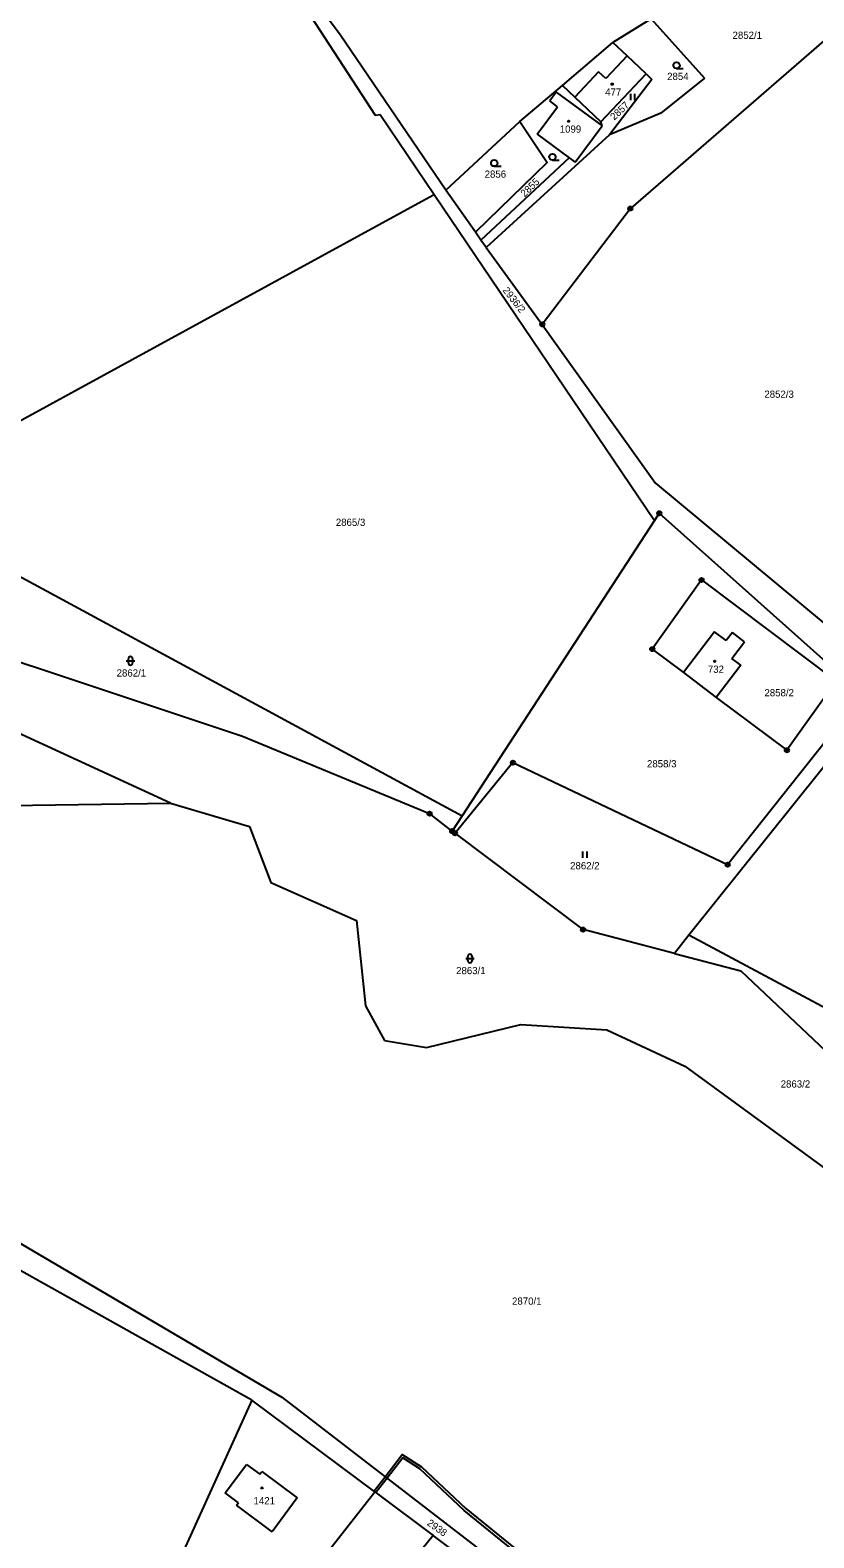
# Model space of a CAD drawing. Extents: x -439246 to -433691, y -1130252 to -1121148.
# Drawn here: x -438752.3 to -438567.6, y -1123838.4 to -1123482.7 of the extents above; entities that cross this region are included whole.
import ezdxf

# ---------------------------------------------------------------- set-up
doc = ezdxf.new("R2010")
doc.units = 0
for name, color, linetype in [('Vrstva 1', 7, 'Continuous'), ('Vrstva 16', 7, 'Continuous'), ('Vrstva 18', 7, 'Continuous'), ('Vrstva 19', 7, 'Continuous'), ('Vrstva 24', 7, 'Continuous'), ('Vrstva 25', 7, 'Continuous'), ('Vrstva 3', 7, 'Continuous'), ('Vrstva 30', 7, 'Continuous'), ('Vrstva 37', 7, 'Continuous'), ('Vrstva 4', 7, 'Continuous')]:
    doc.layers.add(name, color=color, linetype=linetype)

msp = doc.modelspace()

# ---------------------------------------------------------------- linework, layer by layer
at = {"layer": 'Vrstva 1'}
for p, q in [((-438669.84, -1123502.58), (-438657.1, -1123521.44)), ((-438658.24, -1123522.07), (-438657.1, -1123521.44)), ((-438657.1, -1123521.44), (-438605.14, -1123598.39)), ((-438786.95, -1123592.43), (-438658.24, -1123522.07)), ((-438671.1, -1123827.54), (-438700.12, -1123805.88)), ((-438706.36, -1123827.76), (-438701.34, -1123821.03)), ((-438701.34, -1123821.03), (-438698.22, -1123823.36)), ((-438698.22, -1123823.36), (-438697.74, -1123822.72)), ((-438697.74, -1123822.72), (-438689.38, -1123828.93)), ((-438715.31, -1123883.73), (-438671.1, -1123827.54)), ((-438703.24, -1123830.09), (-438706.36, -1123827.76)), ((-438703.67, -1123830.66), (-438703.24, -1123830.09)), ((-438695.32, -1123836.9), (-438703.67, -1123830.66)), ((-438689.38, -1123828.93), (-438695.32, -1123836.9)), ((-438671.1, -1123827.54), (-438657.29, -1123837.84)), ((-438607.29, -1123875.16), (-438657.29, -1123837.84))]:
    msp.add_line(p, q, dxfattribs=at)
for points in [[(-438724.04, -1123421.13), (-438671.04, -1123502.76)], [(-438679.27, -1123483.84), (-438693.04, -1123465.22)], [(-438605.89, -1123480.07), (-438614.98, -1123485.59)], [(-438605.89, -1123480.07), (-438593.35, -1123494.05)], [(-438654.34, -1123520.44), (-438679.27, -1123483.84)], [(-438626.82, -1123495.78), (-438614.98, -1123485.59)], [(-438611.59, -1123488.8), (-438614.98, -1123485.59)], [(-438565.24, -1123485.24), (-438610.83, -1123524.79)], [(-438607.13, -1123493.03), (-438611.59, -1123488.8)], [(-438617.82, -1123504.31), (-438607.13, -1123493.03)], [(-438607.13, -1123493.03), (-438605.76, -1123494.33)], [(-438636.93, -1123504.27), (-438626.82, -1123495.78)], [(-438623.95, -1123498.5), (-438626.82, -1123495.78)], [(-438605.76, -1123494.33), (-438615.74, -1123507.44)], [(-438593.35, -1123494.05), (-438603.63, -1123502.28)], [(-438628.32, -1123497.36), (-438629.84, -1123499.42)], [(-438627.99, -1123500.78), (-438629.84, -1123499.42)], [(-438628.32, -1123497.36), (-438617.49, -1123505.27)], [(-438617.82, -1123504.31), (-438623.95, -1123498.5)], [(-438671.04, -1123502.76), (-438669.84, -1123502.58)], [(-438632.78, -1123507.28), (-438627.99, -1123500.78)], [(-438603.63, -1123502.28), (-438615.74, -1123507.44)], [(-438654.34, -1123520.44), (-438636.93, -1123504.27)], [(-438615.74, -1123507.44), (-438644.81, -1123533.99)], [(-438636.93, -1123504.27), (-438630.44, -1123513.89)], [(-438632.78, -1123507.28), (-438625.23, -1123512.84)], [(-438623.88, -1123513.84), (-438617.49, -1123505.27)], [(-438617.49, -1123505.27), (-438617.82, -1123504.31)], [(-438630.44, -1123513.89), (-438647.38, -1123530.34)], [(-438625.23, -1123512.84), (-438646.05, -1123532.23)], [(-438625.23, -1123512.84), (-438623.88, -1123513.84)], [(-438647.38, -1123530.34), (-438654.34, -1123520.44)], [(-438610.83, -1123524.79), (-438631.59, -1123552.12)], [(-438646.05, -1123532.23), (-438647.38, -1123530.34)], [(-438644.81, -1123533.99), (-438646.05, -1123532.23)], [(-438644.81, -1123533.99), (-438631.59, -1123552.12)], [(-438631.59, -1123552.12), (-438604.93, -1123589.57)], [(-438604.93, -1123589.57), (-438564.93, -1123622.84)], [(-438787.66, -1123593.8), (-438650.52, -1123668.07)], [(-438605.14, -1123598.39), (-438650.52, -1123668.07)], [(-438604.01, -1123596.66), (-438605.14, -1123598.39)], [(-438604.01, -1123596.66), (-438556.13, -1123639.43)], [(-438594.06, -1123612.41), (-438605.68, -1123628.72)], [(-438594.06, -1123612.41), (-438562.31, -1123636.25)], [(-438801.71, -1123616.11), (-438702.32, -1123649.25)], [(-438591.03, -1123624.64), (-438598.33, -1123634.23)], [(-438588.23, -1123626.72), (-438591.03, -1123624.64)], [(-438586.77, -1123624.8), (-438588.23, -1123626.72)], [(-438583.92, -1123626.97), (-438586.77, -1123624.8)], [(-438586.9, -1123630.89), (-438583.92, -1123626.97)], [(-438605.68, -1123628.72), (-438598.33, -1123634.23)], [(-438584.81, -1123632.48), (-438586.9, -1123630.89)], [(-438598.33, -1123634.23), (-438590.62, -1123640.11)], [(-438584.81, -1123632.48), (-438590.62, -1123640.11)], [(-438562.31, -1123636.25), (-438573.93, -1123652.57)], [(-438719.27, -1123665.04), (-438771.36, -1123641.08)], [(-438553.46, -1123641.81), (-438597.02, -1123696.21)], [(-438590.62, -1123640.11), (-438573.93, -1123652.57)], [(-438587.9, -1123679.55), (-438556.13, -1123639.43)], [(-438702.32, -1123649.25), (-438658.17, -1123667.52)], [(-438638.51, -1123655.49), (-438652.17, -1123672.15)], [(-438638.51, -1123655.49), (-438587.9, -1123679.55)], [(-438762.71, -1123665.65), (-438719.27, -1123665.04)], [(-438719.27, -1123665.04), (-438700.63, -1123670.56)], [(-438700.63, -1123670.56), (-438695.62, -1123683.77)], [(-438652.85, -1123671.64), (-438658.17, -1123667.52)], [(-438650.52, -1123668.07), (-438652.85, -1123671.64)], [(-438652.17, -1123672.15), (-438652.85, -1123671.64)], [(-438621.98, -1123694.87), (-438652.17, -1123672.15)], [(-438695.62, -1123683.77), (-438675.4, -1123692.72)], [(-438675.4, -1123692.72), (-438673.28, -1123712.86)], [(-438600.44, -1123700.49), (-438621.98, -1123694.87)], [(-438597.02, -1123696.21), (-438600.44, -1123700.49)], [(-438547.5, -1123722.68), (-438597.02, -1123696.21)], [(-438600.44, -1123700.49), (-438584.79, -1123704.58)], [(-438584.79, -1123704.58), (-438559.14, -1123728.82)], [(-438673.28, -1123712.86), (-438668.78, -1123721.07)], [(-438658.89, -1123722.72), (-438636.69, -1123717.26)], [(-438636.69, -1123717.26), (-438616.41, -1123718.49)], [(-438616.41, -1123718.49), (-438598.01, -1123727.12)], [(-438668.78, -1123721.07), (-438658.89, -1123722.72)], [(-438598.01, -1123727.12), (-438560.96, -1123754.11)], [(-438767.48, -1123761.37), (-438693.01, -1123805.19)], [(-438700.12, -1123805.88), (-438771.63, -1123765.82)], [(-438700.12, -1123805.88), (-438731.65, -1123875.63)], [(-438693.01, -1123805.19), (-438582.77, -1123890.17)], [(-438657.29, -1123837.84), (-438666.4, -1123848.94)]]:
    msp.add_lwpolyline(points, dxfattribs=at)
at = {"layer": 'Vrstva 24'}
for centre, radius in [((-438610.83, -1123524.79), 0.5), ((-438610.83, -1123524.79), 0.1), ((-438631.59, -1123552.12), 0.5), ((-438631.59, -1123552.12), 0.1), ((-438604.01, -1123596.66), 0.5), ((-438604.01, -1123596.66), 0.1), ((-438594.06, -1123612.41), 0.5), ((-438594.06, -1123612.41), 0.1), ((-438605.68, -1123628.72), 0.5), ((-438605.68, -1123628.72), 0.1), ((-438573.93, -1123652.57), 0.5), ((-438573.93, -1123652.57), 0.1), ((-438638.51, -1123655.49), 0.5), ((-438638.51, -1123655.49), 0.1), ((-438658.17, -1123667.52), 0.5), ((-438658.17, -1123667.52), 0.1), ((-438652.85, -1123671.64), 0.5), ((-438652.85, -1123671.64), 0.1), ((-438652.17, -1123672.15), 0.5), ((-438652.17, -1123672.15), 0.1), ((-438587.9, -1123679.55), 0.5), ((-438587.9, -1123679.55), 0.1), ((-438621.98, -1123694.87), 0.5), ((-438621.98, -1123694.87), 0.1)]:
    msp.add_circle(centre, radius, dxfattribs=at)
at = {"layer": 'Vrstva 25'}
for p, q in [((-438599.95, -1123491.76), (-438598.35, -1123491.76)), ((-438610.76, -1123499.2), (-438610.76, -1123497.7)), ((-438609.76, -1123499.2), (-438609.76, -1123497.7)), ((-438629.2, -1123513.38), (-438627.6, -1123513.38)), ((-438642.93, -1123514.82), (-438641.33, -1123514.82)), ((-438729.7, -1123631.49), (-438727.7, -1123631.49)), ((-438729.2, -1123631.99), (-438729.2, -1123630.99)), ((-438728.2, -1123630.99), (-438728.2, -1123631.99)), ((-438622.05, -1123677.95), (-438622.05, -1123676.45)), ((-438621.05, -1123677.95), (-438621.05, -1123676.45)), ((-438649.66, -1123701.69), (-438647.66, -1123701.69)), ((-438649.16, -1123702.19), (-438649.16, -1123701.19)), ((-438648.16, -1123701.19), (-438648.16, -1123702.19))]:
    msp.add_line(p, q, dxfattribs=at)
for centre, radius in [((-438599.95, -1123491.01), 0.75), ((-438615.12, -1123495.45), 0.175), ((-438625.4, -1123504.19), 0.175), ((-438642.93, -1123514.07), 0.75), ((-438629.2, -1123512.63), 0.75), ((-438590.93, -1123631.6), 0.175), ((-438697.68, -1123826.57), 0.175)]:
    msp.add_circle(centre, radius, dxfattribs=at)
for centre, start, end in [((-438728.7, -1123630.99), 0, 180), ((-438728.7, -1123631.99), 180, 0), ((-438648.66, -1123701.19), 0, 180), ((-438648.66, -1123702.19), 180, 0)]:
    msp.add_arc(centre, 0.5, start, end, dxfattribs=at)
at = {"layer": 'Vrstva 3'}
for points in [[(-438611.59, -1123488.8), (-438616.65, -1123494.14)], [(-438607.13, -1123493.03), (-438611.59, -1123488.8)], [(-438618.32, -1123492.56), (-438623.95, -1123498.5)], [(-438616.65, -1123494.14), (-438618.32, -1123492.56)], [(-438617.82, -1123504.31), (-438607.13, -1123493.03)], [(-438628.32, -1123497.36), (-438629.84, -1123499.42)], [(-438627.99, -1123500.78), (-438629.84, -1123499.42)], [(-438628.32, -1123497.36), (-438617.49, -1123505.27)], [(-438617.82, -1123504.31), (-438623.95, -1123498.5)], [(-438632.78, -1123507.28), (-438627.99, -1123500.78)], [(-438632.78, -1123507.28), (-438625.23, -1123512.84)], [(-438623.88, -1123513.84), (-438617.49, -1123505.27)], [(-438625.23, -1123512.84), (-438623.88, -1123513.84)], [(-438591.03, -1123624.64), (-438598.33, -1123634.23)], [(-438588.23, -1123626.72), (-438591.03, -1123624.64)], [(-438586.77, -1123624.8), (-438588.23, -1123626.72)], [(-438583.92, -1123626.97), (-438586.77, -1123624.8)], [(-438586.9, -1123630.89), (-438583.92, -1123626.97)], [(-438584.81, -1123632.48), (-438586.9, -1123630.89)], [(-438598.33, -1123634.23), (-438590.62, -1123640.11)], [(-438584.81, -1123632.48), (-438590.62, -1123640.11)], [(-438706.36, -1123827.76), (-438701.34, -1123821.03)], [(-438701.34, -1123821.03), (-438698.22, -1123823.36)], [(-438698.22, -1123823.36), (-438697.74, -1123822.72)], [(-438697.74, -1123822.72), (-438689.38, -1123828.93)], [(-438703.24, -1123830.09), (-438706.36, -1123827.76)], [(-438703.67, -1123830.66), (-438703.24, -1123830.09)], [(-438695.32, -1123836.9), (-438703.67, -1123830.66)], [(-438689.38, -1123828.93), (-438695.32, -1123836.9)]]:
    msp.add_lwpolyline(points, dxfattribs=at)
at = {"layer": 'Vrstva 30'}
for points in [[(-438572.88, -1123892.34), (-438567.76, -1123898.64), (-438540.58, -1123920.99), (-438540.88, -1123921.51), (-438568.18, -1123899.06), (-438573.32, -1123892.76), (-438580.49, -1123886.43), (-438588.1, -1123882.18), (-438650.03, -1123831.92), (-438660.46, -1123822.06), (-438664.49, -1123819.51), (-438668.21, -1123824.31), (-438668.68, -1123823.95), (-438664.63, -1123818.71), (-438660.1, -1123821.58), (-438649.63, -1123831.46), (-438587.76, -1123881.68), (-438580.15, -1123885.93), (-438572.88, -1123892.34)], [(-438671.22, -1123827.24), (-438668.68, -1123823.95), (-438668.21, -1123824.31), (-438670.75, -1123827.59), (-438671.22, -1123827.24)]]:
    msp.add_lwpolyline(points, dxfattribs=at)
at = {"layer": 'Vrstva 37'}
for centre in [(-438615.12, -1123495.45), (-438625.4, -1123504.19), (-438590.93, -1123631.6), (-438697.68, -1123826.57)]:
    msp.add_circle(centre, 0.175, dxfattribs=at)
at = {"layer": 'Vrstva 4'}
for points in [[(-438611.59, -1123488.8), (-438616.65, -1123494.14)], [(-438618.32, -1123492.56), (-438623.95, -1123498.5)], [(-438616.65, -1123494.14), (-438618.32, -1123492.56)]]:
    msp.add_lwpolyline(points, dxfattribs=at)

# ---------------------------------------------------------------- texts
at = {"layer": 'Vrstva 16'}
msp.add_text('2863/2', height=1.7, dxfattribs=at).set_placement((-438575.39, -1123732.14))
msp.add_text('2938', height=1.7, rotation=324.6044, dxfattribs=at).set_placement((-438658.94, -1123835.2))
at = {"layer": 'Vrstva 18'}
for s, p in [('2852/1', (-438586.74, -1123484.76)), ('2854', (-438602.16, -1123494.46)), ('2856', (-438645.19, -1123517.52)), ('2852/3', (-438579.24, -1123569.43)), ('2865/3', (-438680.28, -1123599.65)), ('2862/1', (-438731.96, -1123635.19)), ('2858/2', (-438579.22, -1123639.84)), ('2858/3', (-438606.91, -1123656.61)), ('2862/2', (-438625.04, -1123680.65)), ('2863/1', (-438651.91, -1123705.39)), ('2870/1', (-438638.73, -1123783.36))]:
    msp.add_text(s, height=1.7, dxfattribs=at).set_placement(p)
for s, rotation, p in [('2857', 43.0875, (-438614.64, -1123504.07)), ('2855', 43.6495, (-438635.76, -1123522.16)), ('2936/2', 308.035, (-438641.04, -1123544.13))]:
    msp.add_text(s, height=1.7, rotation=rotation, dxfattribs=at).set_placement(p)
at = {"layer": 'Vrstva 19'}
for s, p in [('477', (-438616.77, -1123498.15)), ('1099', (-438627.48, -1123506.89)), ('732', (-438592.56, -1123634.3)), ('1421', (-438699.68, -1123830.45))]:
    msp.add_text(s, height=1.7, dxfattribs=at).set_placement(p)

doc.saveas('drawing.dxf')
